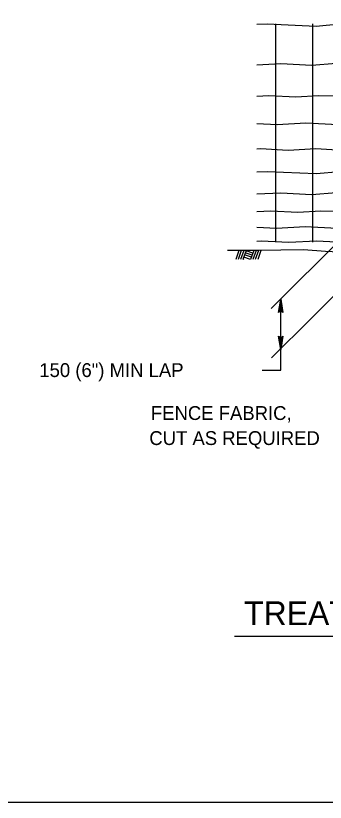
# Model space of a CAD drawing. Extents: x 13 to 918, y -903 to 879.
# Drawn here: x 288.1 to 358.1, y -294.1 to -116.4 of the extents above; entities that cross this region are included whole.
import ezdxf

# ---------------------------------------------------------------- set-up
doc = ezdxf.new("R2010")
doc.units = 0
for name, color, linetype in [('1', 7, 'Continuous'), ('2', 7, 'Continuous'), ('3', 7, 'Continuous')]:
    doc.layers.add(name, color=color, linetype=linetype)

msp = doc.modelspace()

# ---------------------------------------------------------------- linework, layer by layer
at = {"layer": '1'}
for p, q in [((338.56275, -169.433), (337.8605, -171.458)), ((339.10425, -169.433), (338.38975, -171.4955)), ((339.646, -169.433), (338.9315, -171.4955)), ((340.18775, -169.433), (339.473, -171.4955)), ((341.37925, -170.983), (339.8355, -170.4495)), ((341.546, -170.4995), (340.00425, -169.96425)), ((341.71275, -170.01625), (340.171, -169.483)), ((341.898, -169.433), (341.1835, -171.4955)), ((341.87925, -169.533), (341.594, -169.433)), ((342.43975, -169.433), (341.72525, -171.4955)), ((342.97925, -169.433), (342.26675, -171.4955)), ((343.523, -169.433), (342.8085, -171.4955)), ((339.72525, -171.4955), (339.50025, -171.41625)), ((341.2105, -171.46625), (339.66675, -170.933))]:
    msp.add_line(p, q, dxfattribs=at)
msp.add_lwpolyline([(838.2505, -294.06975), (838.2505, 269.93025), (52.2505, 269.93025), (52.2505, -294.06975), (838.2505, -294.06975), (838.2505, -267.71075), (638.2505, -267.71075), (638.2505, -203.03325), (838.2505, -203.03325), (838.2505, -174.06975), (638.2505, -174.06975), (638.2505, -294.06975), (717.052, -294.06975), (717.052, -267.71075), (717.052, -294.06975), (794.052, -294.06975), (794.052, -267.71075), (794.052, -280.02725), (838.2505, -280.02725)], dxfattribs=at)
at = {"layer": '2'}
for p, q in [((346.8585, -118.262), (346.8585, -167.562)), ((355.19175, -118.262), (355.19175, -167.562)), ((348.00225, -191.808), (348.00225, -180.4725)), ((348.00225, -196.458), (348.00225, -191.808)), ((343.81475, -196.458), (348.00225, -196.458))]:
    msp.add_line(p, q, dxfattribs=at)
for points in [[(373.9585, -118.54125), (372.396, -118.54125), (366.77925, -118.45375), (361.38975, -118.358), (355.998, -118.81825), (344.9315, -118.358), (342.594, -118.41425)], [(372.32525, -127.3955), (372.32525, -127.3955), (366.52925, -127.3955), (360.5065, -127.2245), (355.021, -127.685), (348.03775, -127.2995), (342.594, -127.562)], [(372.32525, -134.687), (372.12925, -134.67675), (367.33775, -134.98075), (362.4085, -134.5975), (356.65225, -134.50175), (351.45425, -134.78925), (345.31675, -134.50175), (342.594, -134.66825)], [(372.32525, -140.937), (372.2835, -140.92675), (367.33775, -140.7495), (360.9315, -141.037), (353.6815, -140.6725), (347.17725, -141.037), (342.594, -140.81625)], [(372.32525, -146.66625), (372.396, -146.65575), (370.25025, -146.7495), (366.05025, -146.48075), (361.946, -146.8245), (355.97925, -146.48075), (349.669, -146.8245), (343.41475, -146.48075), (342.594, -146.537)], [(372.323, -151.833), (372.396, -151.86425), (366.77925, -151.77675), (361.38975, -151.68075), (355.998, -152.14125), (344.9315, -151.68075), (342.594, -151.737)], [(372.30425, -156.5725), (372.396, -156.55175), (366.52925, -156.55175), (360.5065, -156.38075), (355.021, -156.84125), (348.03775, -156.45575), (342.594, -156.71825)], [(372.32525, -160.72875), (372.55025, -160.71825), (367.7585, -161.0225), (362.82925, -160.63925), (357.073, -160.54325), (351.87525, -160.83075), (345.73775, -160.54325), (342.594, -160.735)], [(372.32525, -164.3745), (372.12925, -164.36425), (367.1835, -164.187), (360.77725, -164.4745), (353.52725, -164.11), (347.023, -164.4745), (342.594, -164.262)], [(372.32525, -167.4995), (372.55025, -167.48925), (370.40425, -167.583), (366.20425, -167.31425), (362.10025, -167.658), (356.1335, -167.31425), (349.823, -167.658), (343.569, -167.31425), (342.594, -167.38075)], [(335.96275, -169.385), (342.72525, -169.385), (348.03975, -169.308), (353.123, -169.212), (358.16675, -169.558), (362.7335, -169.8455), (368.2565, -169.65375), (372.32525, -169.583), (374.1085, -169.537)]]:
    msp.add_lwpolyline(points, dxfattribs=at)
at = {"layer": '3'}
for p, q in [((345.86675, -182.56825), (370.046, -158.38925)), ((354.8565, -184.78075), (372.07925, -167.558)), ((345.944, -193.69325), (354.8565, -184.78075)), ((337.57525, -256.52675), (506.8315, -256.52675))]:
    msp.add_line(p, q, dxfattribs=at)
for points in [[(347.646, -183.31), (347.85225, -183.20375), (348.00225, -180.4725), (347.646, -183.31), (347.521, -183.45575), (348.00225, -180.4725), (348.13775, -183.20175), (348.33975, -183.30175), (348.00225, -180.4725), (348.47725, -183.45575), (348.33975, -183.30175)], [(348.3585, -188.9705), (348.15225, -189.07675), (348.00225, -191.808), (348.3585, -188.9705), (348.4835, -188.8245), (348.00225, -191.808), (347.86675, -189.07875), (347.66475, -188.97875), (348.00225, -191.808), (347.52725, -188.8245), (347.66475, -188.97875)]]:
    msp.add_lwpolyline(points, dxfattribs=at)

# ---------------------------------------------------------------- texts
for s, height, p in [('150 (6") MIN LAP', 3.1249995, (293.4395, -198.0225)), ('FENCE FABRIC,', 3.1249995, (318.6685, -207.723)), ('CUT AS REQUIRED', 3.1249995, (318.30375, -213.378)), ('TREATMENT AT GROUND DEPRESSIONS', 5.4020865, (339.7315, -254.066))]:
    msp.add_text(s, height=height, dxfattribs=at).set_placement(p)

doc.saveas('drawing.dxf')
